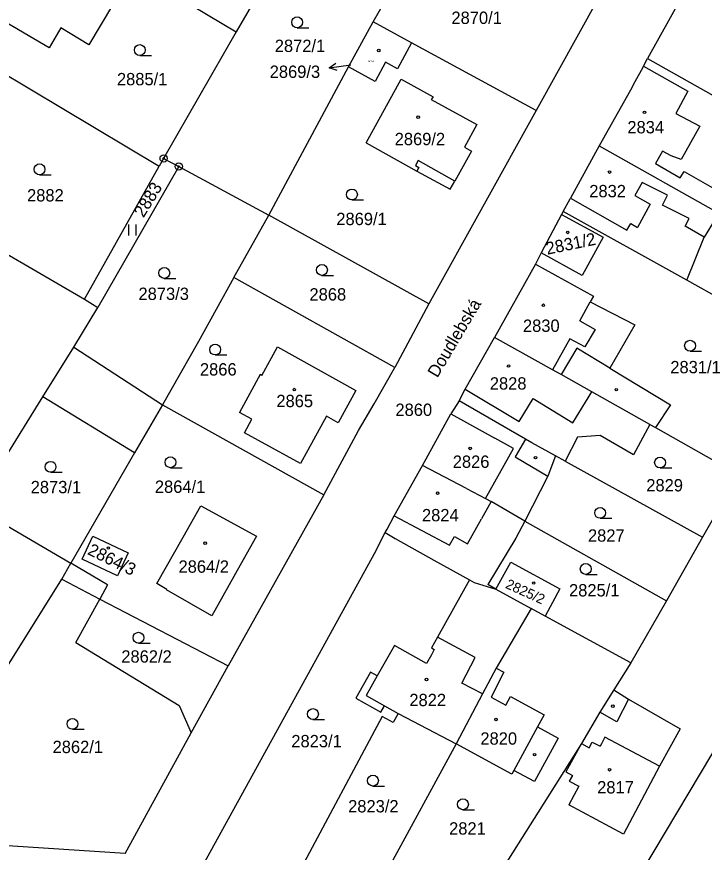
# Model space of a CAD drawing. Extents: x -755819 to -753140, y -1169796 to -1166000.
# Drawn here: x -754007.5 to -753912.7, y -1168994.1 to -1168878.8 of the extents above; entities that cross this region are included whole.
import ezdxf

# ---------------------------------------------------------------- set-up
doc = ezdxf.new("R2010")
doc.units = 0
for name, color, linetype in [('Vrstva 1', 7, 'Continuous'), ('Vrstva 15', 7, 'Continuous'), ('Vrstva 16', 7, 'Continuous'), ('Vrstva 18', 7, 'Continuous'), ('Vrstva 19', 7, 'Continuous'), ('Vrstva 24', 7, 'Continuous'), ('Vrstva 25', 7, 'Continuous'), ('Vrstva 4', 7, 'Continuous'), ('Vrstva 6', 7, 'Continuous')]:
    doc.layers.add(name, color=color, linetype=linetype)

msp = doc.modelspace()

# ---------------------------------------------------------------- linework, layer by layer
at = {"layer": 'Vrstva 1'}
for p, q in [((-753958.36, -1168879.55), (-753940.49, -1168848.48)), ((-753918.6, -1168860.55), (-753935.89, -1168891.77)), ((-753966.09, -1168861.59), (-753977.22, -1168880.94)), ((-753909.86, -1168865.33), (-753920.55, -1168884.61)), ((-753992.39, -1168871.86), (-753977.22, -1168880.94)), ((-753994.29, -1168877.23), (-753997.53, -1168882.69)), ((-754003.03, -1168883.12), (-754010.2, -1168878.9)), ((-754020.26, -1168880.1), (-753987.83, -1168899.42)), ((-753961.75, -1168885.76), (-753958.36, -1168879.55)), ((-753953.06, -1168882.44), (-753958.36, -1168879.55)), ((-754001.41, -1168880.39), (-754003.03, -1168883.12)), ((-753997.53, -1168882.69), (-754001.41, -1168880.39)), ((-753977.22, -1168880.94), (-753987.23, -1168898.37)), ((-753953.06, -1168882.44), (-753955.01, -1168886.02)), ((-753935.89, -1168891.77), (-753953.06, -1168882.44)), ((-753921.07, -1168885.65), (-753920.55, -1168884.61)), ((-753920.55, -1168884.61), (-753886.21, -1168903.88)), ((-753972.75, -1168906.2), (-753961.75, -1168885.76)), ((-753958.09, -1168887.75), (-753961.75, -1168885.76)), ((-753956.66, -1168885.12), (-753958.09, -1168887.75)), ((-753955.01, -1168886.02), (-753956.66, -1168885.12)), ((-753921.16, -1168885.84), (-753922.26, -1168887.83)), ((-753921.16, -1168885.84), (-753921.07, -1168885.65)), ((-753921.07, -1168885.65), (-753914.96, -1168889.09)), ((-753959.32, -1168896.22), (-753954.49, -1168887.43)), ((-753954.49, -1168887.43), (-753950.1, -1168889.86)), ((-753922.26, -1168887.83), (-753922.89, -1168888.97)), ((-753922.89, -1168888.97), (-753927.21, -1168896.62)), ((-753914.96, -1168889.09), (-753916.64, -1168892.17)), ((-753950.1, -1168889.86), (-753950.34, -1168890.23)), ((-753950.34, -1168890.23), (-753944.04, -1168893.72)), ((-753935.89, -1168891.77), (-753950.67, -1168918.42)), ((-753916.64, -1168892.17), (-753913.32, -1168893.93)), ((-753944.04, -1168893.72), (-753945.77, -1168896.82)), ((-753913.32, -1168893.93), (-753915.9, -1168898.52)), ((-753959.32, -1168896.22), (-753952.31, -1168900.11)), ((-753944.79, -1168897.36), (-753947.1, -1168901.51)), ((-753945.77, -1168896.82), (-753944.79, -1168897.36)), ((-753927.21, -1168896.62), (-753931.13, -1168903.84)), ((-753927.21, -1168896.62), (-753910.68, -1168905.91)), ((-753918.46, -1168897.36), (-753919.41, -1168899.06)), ((-753917.25, -1168898), (-753918.46, -1168897.36)), ((-753987.23, -1168898.37), (-753987.83, -1168899.42)), ((-753987.23, -1168898.37), (-753985.15, -1168899.49)), ((-753915.9, -1168898.52), (-753917.25, -1168898)), ((-753998.14, -1168917.79), (-753987.83, -1168899.42)), ((-753985.15, -1168899.49), (-753996.3, -1168918.95)), ((-753985.15, -1168899.49), (-753972.75, -1168906.2)), ((-753919.41, -1168899.06), (-753916.01, -1168901.06)), ((-753952.31, -1168900.11), (-753947.72, -1168902.62)), ((-753916.01, -1168901.06), (-753915.5, -1168900.18)), ((-753915.5, -1168900.18), (-753908.61, -1168904.1)), ((-753947.72, -1168902.62), (-753947.1, -1168901.51)), ((-753932.16, -1168905.69), (-753931.18, -1168903.94)), ((-753931.18, -1168903.94), (-753931.13, -1168903.84)), ((-753932.16, -1168905.69), (-753932.37, -1168906.09)), ((-753915.1, -1168915.18), (-753932.16, -1168905.69)), ((-753977.55, -1168914.78), (-753972.75, -1168906.2)), ((-753950.67, -1168918.42), (-753972.75, -1168906.2)), ((-753932.37, -1168906.09), (-753935.18, -1168911.4)), ((-753932.37, -1168906.09), (-753926.65, -1168909.24)), ((-753910.68, -1168905.91), (-753912.73, -1168909.23)), ((-753926.65, -1168909.24), (-753929.55, -1168914.52)), ((-753915.1, -1168915.18), (-753912.73, -1168909.23)), ((-754009.02, -1168911.43), (-753998.14, -1168917.79)), ((-753935.18, -1168911.4), (-753935.99, -1168912.94)), ((-753929.55, -1168914.52), (-753935.18, -1168911.4)), ((-753935.99, -1168912.94), (-753941.63, -1168923.07)), ((-753935.99, -1168912.94), (-753927.99, -1168917.38)), ((-753977.55, -1168914.78), (-753982.42, -1168923.61)), ((-753955.34, -1168927.2), (-753977.55, -1168914.78)), ((-753898.22, -1168924.57), (-753915.1, -1168915.18)), ((-753998.14, -1168917.79), (-753996.3, -1168918.95)), ((-753927.99, -1168917.38), (-753928.45, -1168918.14)), ((-753928.45, -1168918.14), (-753922.28, -1168921.3)), ((-753999.6, -1168924.39), (-753996.3, -1168918.95)), ((-753950.67, -1168918.42), (-753955.34, -1168927.2)), ((-753922.28, -1168921.3), (-753925.74, -1168927.29)), ((-753982.42, -1168923.61), (-753987.41, -1168932.35)), ((-753945.69, -1168930.18), (-753941.63, -1168923.07)), ((-753933.61, -1168927.51), (-753941.63, -1168923.07)), ((-754003.87, -1168931.26), (-753999.6, -1168924.39)), ((-753973.7, -1168928.3), (-753971.55, -1168924.34)), ((-753971.55, -1168924.34), (-753960.75, -1168930.39)), ((-753958.23, -1168932.21), (-753955.34, -1168927.2)), ((-753932.43, -1168928.17), (-753933.61, -1168927.51)), ((-753925.74, -1168927.29), (-753917.37, -1168932.34)), ((-753973.91, -1168928.19), (-753976.76, -1168933.42)), ((-753973.7, -1168928.3), (-753973.91, -1168928.19)), ((-753928.19, -1168930.56), (-753932.43, -1168928.17)), ((-753960.75, -1168930.39), (-753963.17, -1168934.83)), ((-753946.51, -1168931.8), (-753945.69, -1168930.18)), ((-753920.21, -1168935.07), (-753928.19, -1168930.56)), ((-754013.28, -1168946.41), (-754003.87, -1168931.26)), ((-753991.23, -1168938.96), (-754003.87, -1168931.26)), ((-753960.36, -1168935.91), (-753958.23, -1168932.21)), ((-753946.51, -1168931.8), (-753947.65, -1168933.57)), ((-753937.34, -1168937.08), (-753946.51, -1168931.8)), ((-753987.41, -1168932.35), (-753991.23, -1168938.96)), ((-753987.41, -1168932.35), (-753965.15, -1168944.75)), ((-753917.37, -1168932.34), (-753919.43, -1168935.49)), ((-753975.07, -1168934.34), (-753976.76, -1168933.42)), ((-753976.1, -1168936.23), (-753975.07, -1168934.34)), ((-753964.8, -1168933.91), (-753968.36, -1168940.45)), ((-753963.17, -1168934.83), (-753964.8, -1168933.91)), ((-753951.57, -1168940.72), (-753947.65, -1168933.57)), ((-753920.21, -1168935.07), (-753922.47, -1168939.24)), ((-753920.21, -1168935.07), (-753919.43, -1168935.49)), ((-753919.43, -1168935.49), (-753908.04, -1168941.91)), ((-753968.36, -1168940.45), (-753976.1, -1168936.23)), ((-753965.15, -1168944.75), (-753960.36, -1168935.91)), ((-753930.17, -1168936.81), (-753931.86, -1168940.13)), ((-753927.08, -1168936.59), (-753930.17, -1168936.81)), ((-753922.47, -1168939.24), (-753927.08, -1168936.59)), ((-753936.47, -1168937.58), (-753937.34, -1168937.08)), ((-753933.22, -1168939.38), (-753936.47, -1168937.58)), ((-753991.23, -1168938.96), (-754000.03, -1168954.19)), ((-753933.22, -1168939.38), (-753934.28, -1168942.18)), ((-753931.86, -1168940.13), (-753933.22, -1168939.38)), ((-753931.86, -1168940.13), (-753912.94, -1168950.58)), ((-753955.44, -1168947.66), (-753951.57, -1168940.72)), ((-753945.47, -1168943.91), (-753951.57, -1168940.72)), ((-753934.28, -1168942.18), (-753937.42, -1168948.37)), ((-753908.04, -1168941.91), (-753912.94, -1168950.58)), ((-753965.15, -1168944.75), (-753978.35, -1168968.36)), ((-753945.47, -1168943.91), (-753942.86, -1168945.27)), ((-753942.86, -1168945.27), (-753942.07, -1168945.68)), ((-753937.42, -1168948.37), (-753942.07, -1168945.68)), ((-753984.56, -1168950.6), (-753982.1, -1168946.28)), ((-753982.1, -1168946.28), (-753974.43, -1168950.46)), ((-753956.43, -1168949.48), (-753955.44, -1168947.66)), ((-753956.68, -1168949.97), (-753956.43, -1168949.48)), ((-753937.42, -1168948.37), (-753938.69, -1168950.73)), ((-753937.42, -1168948.37), (-753917.93, -1168959.39)), ((-753998.46, -1168953.62), (-753997, -1168950.48)), ((-753997, -1168950.48), (-753992.12, -1168952.75)), ((-753988.19, -1168956.98), (-753984.56, -1168950.6)), ((-753974.43, -1168950.46), (-753976.67, -1168954.46)), ((-753957.99, -1168952.49), (-753956.68, -1168949.97)), ((-753956.68, -1168949.97), (-753955.31, -1168950.78)), ((-753893.65, -1168950.24), (-753923.78, -1169000.8)), ((-753912.94, -1168950.58), (-753917.93, -1168959.39)), ((-753955.31, -1168950.78), (-753949.97, -1168953.77)), ((-753938.69, -1168950.73), (-753942.55, -1168957.13)), ((-753992.12, -1168952.75), (-753993.59, -1168955.95)), ((-753957.99, -1168952.49), (-753981.88, -1168995.94)), ((-753993.59, -1168955.95), (-753998.46, -1168953.62)), ((-753949.97, -1168953.77), (-753945.06, -1168956.5)), ((-753941.42, -1168957.77), (-753939.39, -1168954.04)), ((-753939.39, -1168954.04), (-753932.6, -1168957.74)), ((-754001.28, -1168956.39), (-754000.03, -1168954.19)), ((-753976.67, -1168954.46), (-753980.58, -1168961.46)), ((-754014.52, -1168977.56), (-754001.28, -1168956.39)), ((-753986.77, -1168957.8), (-753988.19, -1168956.98)), ((-753945.06, -1168956.5), (-753949.49, -1168964.4)), ((-753945.06, -1168956.5), (-753944.44, -1168956.84)), ((-753944.44, -1168956.84), (-753941.42, -1168957.77)), ((-753941.42, -1168957.77), (-753942.55, -1168957.13)), ((-753986.86, -1168957.88), (-753986.77, -1168957.8)), ((-753980.58, -1168961.46), (-753986.86, -1168957.88)), ((-753941.42, -1168957.77), (-753936.55, -1168960.43)), ((-753932.6, -1168957.74), (-753934.63, -1168961.47)), ((-753996.03, -1168959.13), (-753978.35, -1168968.36)), ((-753917.93, -1168959.39), (-753922.83, -1168967.91)), ((-753936.55, -1168960.43), (-753941.41, -1168968.67)), ((-753934.63, -1168961.47), (-753936.55, -1168960.43)), ((-753922.83, -1168967.91), (-753934.63, -1168961.47)), ((-753949.49, -1168964.4), (-753950.33, -1168965.88)), ((-753955.43, -1168965.54), (-753957.79, -1168969.73)), ((-753951.01, -1168968.03), (-753955.43, -1168965.54)), ((-753950.33, -1168965.88), (-753949.93, -1168966.1)), ((-753949.93, -1168966.1), (-753950.33, -1168966.82)), ((-753950.33, -1168966.82), (-753951.01, -1168968.03)), ((-753922.83, -1168967.91), (-753925.17, -1168971.66)), ((-753983.42, -1168977.59), (-753978.35, -1168968.36)), ((-753941.41, -1168968.67), (-753943.27, -1168972.21)), ((-753941.41, -1168968.67), (-753940.36, -1168969.2)), ((-753958.7, -1168969.21), (-753960.73, -1168972.82)), ((-753957.79, -1168969.73), (-753958.7, -1168969.21)), ((-753940.36, -1168969.2), (-753942.07, -1168972.67)), ((-753943.27, -1168972.21), (-753946.89, -1168979.1)), ((-753925.17, -1168971.66), (-753927.09, -1168974.74)), ((-753925.17, -1168971.66), (-753923.13, -1168972.93)), ((-753960.73, -1168972.82), (-753957.3, -1168974.75)), ((-753942.07, -1168972.67), (-753940.07, -1168973.75)), ((-753940.07, -1168973.75), (-753939.44, -1168972.59)), ((-753939.44, -1168972.59), (-753934.78, -1168975.11)), ((-753923.13, -1168972.93), (-753916.03, -1168977.03)), ((-753957.3, -1168974.75), (-753956.79, -1168973.84)), ((-753956.79, -1168973.84), (-753954.89, -1168974.91)), ((-753927.09, -1168974.74), (-753929.63, -1168979.07)), ((-753954.89, -1168974.91), (-753946.89, -1168979.1)), ((-753934.78, -1168975.11), (-753935.68, -1168976.77)), ((-753935.68, -1168976.77), (-753932.87, -1168978.3)), ((-753916.03, -1168977.03), (-753918.88, -1168982.16)), ((-753992.54, -1168994.2), (-753983.42, -1168977.59)), ((-753932.87, -1168978.3), (-753936.13, -1168984.28)), ((-753946.89, -1168979.1), (-753957.77, -1168999.04)), ((-753939.23, -1168983.28), (-753946.89, -1168979.1)), ((-753929.63, -1168979.07), (-753942.67, -1168999.72)), ((-753929.63, -1168979.07), (-753931.78, -1168982.97)), ((-753938.94, -1168982.75), (-753939.23, -1168983.28)), ((-753936.13, -1168984.28), (-753938.94, -1168982.75)), ((-753918.88, -1168982.16), (-753923.86, -1168991.53)), ((-753931.78, -1168982.97), (-753930.89, -1168983.44)), ((-753930.89, -1168983.44), (-753931.32, -1168984.24)), ((-753930.02, -1168984.93), (-753931.39, -1168987.49)), ((-753931.32, -1168984.24), (-753930.02, -1168984.93)), ((-753923.86, -1168991.53), (-753931.39, -1168987.49)), ((-753992.54, -1168994.2), (-754011.99, -1168992.93))]:
    msp.add_line(p, q, dxfattribs=at)
at = {"layer": 'Vrstva 16'}
msp.add_line((-753964.4, -1168885.89), (-753961.43, -1168885.45), dxfattribs=at)
msp.add_lwpolyline([(-753963.33, -1168886.24), (-753964.4, -1168885.89), (-753963.48, -1168885.25)], dxfattribs=at)
at = {"layer": 'Vrstva 24'}
for centre, radius in [((-753987.23, -1168898.37), 0.5), ((-753987.23, -1168898.37), 0.1), ((-753985.15, -1168899.49), 0.5), ((-753985.15, -1168899.49), 0.1)]:
    msp.add_circle(centre, radius, dxfattribs=at)
at = {"layer": 'Vrstva 25'}
for p, q in [((-753968.83, -1168880.36), (-753967.23, -1168880.36)), ((-753990.52, -1168884.18), (-753988.92, -1168884.18)), ((-754004.34, -1168900.63), (-754002.74, -1168900.63)), ((-753961.28, -1168904.1), (-753959.68, -1168904.1)), ((-753992.01, -1168909), (-753992.01, -1168907.5)), ((-753991.01, -1168909), (-753991.01, -1168907.5)), ((-753987.14, -1168914.91), (-753985.54, -1168914.91)), ((-753965.41, -1168914.5), (-753963.81, -1168914.5)), ((-753914.67, -1168924.95), (-753913.07, -1168924.95)), ((-753980.13, -1168925.48), (-753978.53, -1168925.48)), ((-753986.29, -1168941.02), (-753984.69, -1168941.02)), ((-753918.8, -1168941.06), (-753917.2, -1168941.06)), ((-754002.82, -1168941.65), (-754001.22, -1168941.65)), ((-753927.06, -1168948), (-753925.46, -1168948)), ((-753929.05, -1168955.73), (-753927.45, -1168955.73)), ((-753990.7, -1168965.22), (-753989.1, -1168965.22)), ((-753966.65, -1168975.74), (-753965.05, -1168975.74)), ((-753999.8, -1168977.09), (-753998.2, -1168977.09)), ((-753958.38, -1168984.92), (-753956.78, -1168984.92)), ((-753945.98, -1168988.18), (-753944.38, -1168988.18))]:
    msp.add_line(p, q, dxfattribs=at)
for centre, radius in [((-753968.83, -1168879.61), 0.75), ((-753990.52, -1168883.43), 0.75), ((-753957.58, -1168883.5), 0.175), ((-753920.95, -1168892.02), 0.175), ((-753952.14, -1168892.68), 0.175), ((-754004.34, -1168899.88), 0.75), ((-753925.76, -1168900.26), 0.175), ((-753961.28, -1168903.35), 0.75), ((-753931.53, -1168908.58), 0.175), ((-753987.14, -1168914.16), 0.75), ((-753965.41, -1168913.75), 0.75), ((-753934.89, -1168918.62), 0.175), ((-753980.13, -1168924.73), 0.75), ((-753914.67, -1168924.2), 0.75), ((-753939.68, -1168926.99), 0.175), ((-753969.22, -1168930.25), 0.175), ((-753924.83, -1168930.26), 0.175), ((-753944.98, -1168938.36), 0.175), ((-754002.82, -1168940.9), 0.75), ((-753986.29, -1168940.27), 0.75), ((-753935.98, -1168939.63), 0.175), ((-753918.8, -1168940.31), 0.75), ((-753949.46, -1168944.53), 0.175), ((-753927.06, -1168947.25), 0.75), ((-753981.51, -1168951.43), 0.175), ((-753994.85, -1168952.1), 0.175), ((-753929.05, -1168954.98), 0.75), ((-753936.22, -1168956.92), 0.175), ((-753990.7, -1168964.47), 0.75), ((-753950.99, -1168970.23), 0.175), ((-753966.65, -1168974.99), 0.75), ((-753925.32, -1168973.9), 0.175), ((-753999.8, -1168976.34), 0.75), ((-753941.42, -1168975.74), 0.175), ((-753936.1, -1168980.59), 0.175), ((-753925.76, -1168982.67), 0.175), ((-753958.38, -1168984.17), 0.75), ((-753945.98, -1168987.43), 0.75)]:
    msp.add_circle(centre, radius, dxfattribs=at)
at = {"layer": 'Vrstva 4'}
for p, q in [((-753952.13, -1168898.67), (-753952.52, -1168899.37)), ((-753947.1, -1168901.51), (-753952.13, -1168898.67)), ((-753952.52, -1168899.37), (-753952.04, -1168899.64)), ((-753952.04, -1168899.64), (-753952.31, -1168900.11)), ((-753921.29, -1168901.69), (-753922.29, -1168903.48)), ((-753917.78, -1168903.42), (-753921.29, -1168901.69)), ((-753931.13, -1168903.84), (-753923.39, -1168908.28)), ((-753922.29, -1168903.48), (-753920.18, -1168904.66)), ((-753918.48, -1168904.84), (-753917.78, -1168903.42)), ((-753920.18, -1168904.66), (-753921.89, -1168907.9)), ((-753914.8, -1168906.66), (-753918.48, -1168904.84)), ((-753915.33, -1168907.73), (-753914.8, -1168906.66)), ((-753923.39, -1168908.28), (-753922.85, -1168907.35)), ((-753922.85, -1168907.35), (-753921.89, -1168907.9)), ((-753912.73, -1168909.23), (-753915.33, -1168907.73)), ((-753929.88, -1168920.78), (-753928.45, -1168918.14)), ((-753929.88, -1168920.78), (-753927.77, -1168921.95)), ((-753927.77, -1168921.95), (-753929.18, -1168924.37)), ((-753931.23, -1168923.23), (-753933.61, -1168927.51)), ((-753929.18, -1168924.37), (-753931.23, -1168923.23)), ((-753999.6, -1168924.39), (-753987.41, -1168932.35)), ((-753930.27, -1168924.56), (-753932.43, -1168928.17)), ((-753925.74, -1168927.29), (-753930.27, -1168924.56)), ((-753945.69, -1168930.18), (-753938.23, -1168934.63)), ((-753930.83, -1168934.84), (-753928.19, -1168930.56)), ((-753938.23, -1168934.63), (-753936.29, -1168931.48)), ((-753936.29, -1168931.48), (-753930.83, -1168934.84)), ((-753947.65, -1168933.57), (-753941.58, -1168936.93)), ((-753939.02, -1168938.35), (-753941.58, -1168936.93)), ((-753937.34, -1168937.08), (-753938.78, -1168939.54)), ((-753942.86, -1168945.27), (-753939.02, -1168938.35)), ((-753938.78, -1168939.54), (-753934.28, -1168942.18)), ((-753942.07, -1168945.68), (-753943.4, -1168948.05)), ((-753955.44, -1168947.66), (-753947.83, -1168951.7)), ((-753945.34, -1168951.5), (-753943.4, -1168948.05)), ((-753947.83, -1168951.7), (-753947.14, -1168950.49)), ((-753947.14, -1168950.49), (-753945.34, -1168951.5)), ((-754001.28, -1168956.39), (-753996.03, -1168959.13)), ((-753944.29, -1168967.21), (-753949.49, -1168964.4)), ((-753946.12, -1168970.71), (-753944.29, -1168967.21)), ((-753957.79, -1168969.73), (-753959.31, -1168972.42)), ((-753943.27, -1168972.21), (-753946.12, -1168970.71)), ((-753959.31, -1168972.42), (-753956.79, -1168973.84)), ((-753923.13, -1168972.93), (-753924.78, -1168976.05)), ((-753924.78, -1168976.05), (-753927.09, -1168974.74)), ((-753935.68, -1168976.77), (-753938.94, -1168982.75)), ((-753926.4, -1168978.16), (-753926.89, -1168979.08)), ((-753918.88, -1168982.16), (-753926.4, -1168978.16)), ((-753929.63, -1168979.07), (-753928.56, -1168979.65)), ((-753928.56, -1168979.65), (-753928.15, -1168978.86)), ((-753928.15, -1168978.86), (-753927.08, -1168979.43)), ((-753926.89, -1168979.08), (-753927.08, -1168979.43))]:
    msp.add_line(p, q, dxfattribs=at)
at = {"layer": 'Vrstva 6'}
for p, q in [((-754013.28, -1168946.41), (-754000.03, -1168954.19)), ((-753994.95, -1168957.17), (-754000.03, -1168954.19)), ((-753994.95, -1168957.17), (-753996.03, -1168959.13)), ((-753999.32, -1168965.1), (-753996.03, -1168959.13)), ((-753999.32, -1168965.1), (-753985.1, -1168973.82)), ((-753985.1, -1168973.82), (-753983.42, -1168977.59)), ((-753957.12, -1168975.31), (-753969, -1168997.6)), ((-753955.6, -1168976.17), (-753957.12, -1168975.31)), ((-753954.89, -1168974.91), (-753955.6, -1168976.17))]:
    msp.add_line(p, q, dxfattribs=at)

# ---------------------------------------------------------------- texts
at = {"layer": 'Vrstva 15'}
msp.add_text('Doudlebská', height=1.7, rotation=59.4157, dxfattribs=at).set_placement((-753949.5, -1168928.72))
at = {"layer": 'Vrstva 16'}
msp.add_text('2869/3', height=1.7, dxfattribs=at).set_placement((-753972.61, -1168887.27))
at = {"layer": 'Vrstva 18'}
for s, p in [('2870/1', (-753947.56, -1168879.83)), ('2872/1', (-753971.91, -1168883.7)), ('2885/1', (-753993.67, -1168888.29)), ('2882', (-754006.06, -1168904.31)), ('2869/1', (-753963.43, -1168907.57)), ('2873/3', (-753990.7, -1168917.89)), ('2868', (-753967.13, -1168917.97)), ('2831/1', (-753917.39, -1168928)), ('2866', (-753982.23, -1168928.31)), ('2860', (-753955.28, -1168933.88)), ('2829', (-753920.7, -1168944.29)), ('2873/1', (-754005.56, -1168944.54)), ('2864/1', (-753988.44, -1168944.49)), ('2827', (-753928.74, -1168951.22)), ('2825/1', (-753931.35, -1168958.77)), ('2862/2', (-753993.07, -1168967.9)), ('2823/1', (-753969.63, -1168979.57)), ('2862/1', (-754002.54, -1168980.37)), ('2823/2', (-753961.8, -1168988.55)), ('2821', (-753947.88, -1168991.61))]:
    msp.add_text(s, height=1.7, dxfattribs=at).set_placement(p)
msp.add_text('2883', height=1.7, rotation=58.3271, dxfattribs=at).set_placement((-753990.01, -1168906.64))
at = {"layer": 'Vrstva 19'}
for s, height, p in [('2869/3', 0.2, (-753959.08, -1168885.1)), ('2834', 1.7, (-753923.31, -1168894.92)), ('2869/2', 1.7, (-753955.38, -1168896.55)), ('2832', 1.7, (-753928.56, -1168903.73)), ('2830', 1.7, (-753937.7, -1168922.29)), ('2828', 1.7, (-753942.27, -1168930.25)), ('2865', 1.7, (-753971.69, -1168932.67)), ('2826', 1.7, (-753947.38, -1168941.04)), ('2824', 1.7, (-753951.62, -1168948.41)), ('2864/2', 1.7, (-753985.18, -1168955.5)), ('2822', 1.7, (-753953.36, -1168973.9)), ('2820', 1.7, (-753943.57, -1168979.21)), ('2817', 1.7, (-753927.47, -1168985.94))]:
    msp.add_text(s, height=height, dxfattribs=at).set_placement(p)
for s, height, rotation, p in [('2831/2', 1.7, 11.631, (-753934.35, -1168911.66)), ('2864/3', 1.7, 333.9771, (-753997.84, -1168952.91)), ('2825/2', 1.38, 335.5241, (-753940.22, -1168957.56))]:
    msp.add_text(s, height=height, rotation=rotation, dxfattribs=at).set_placement(p)

doc.saveas('drawing.dxf')
